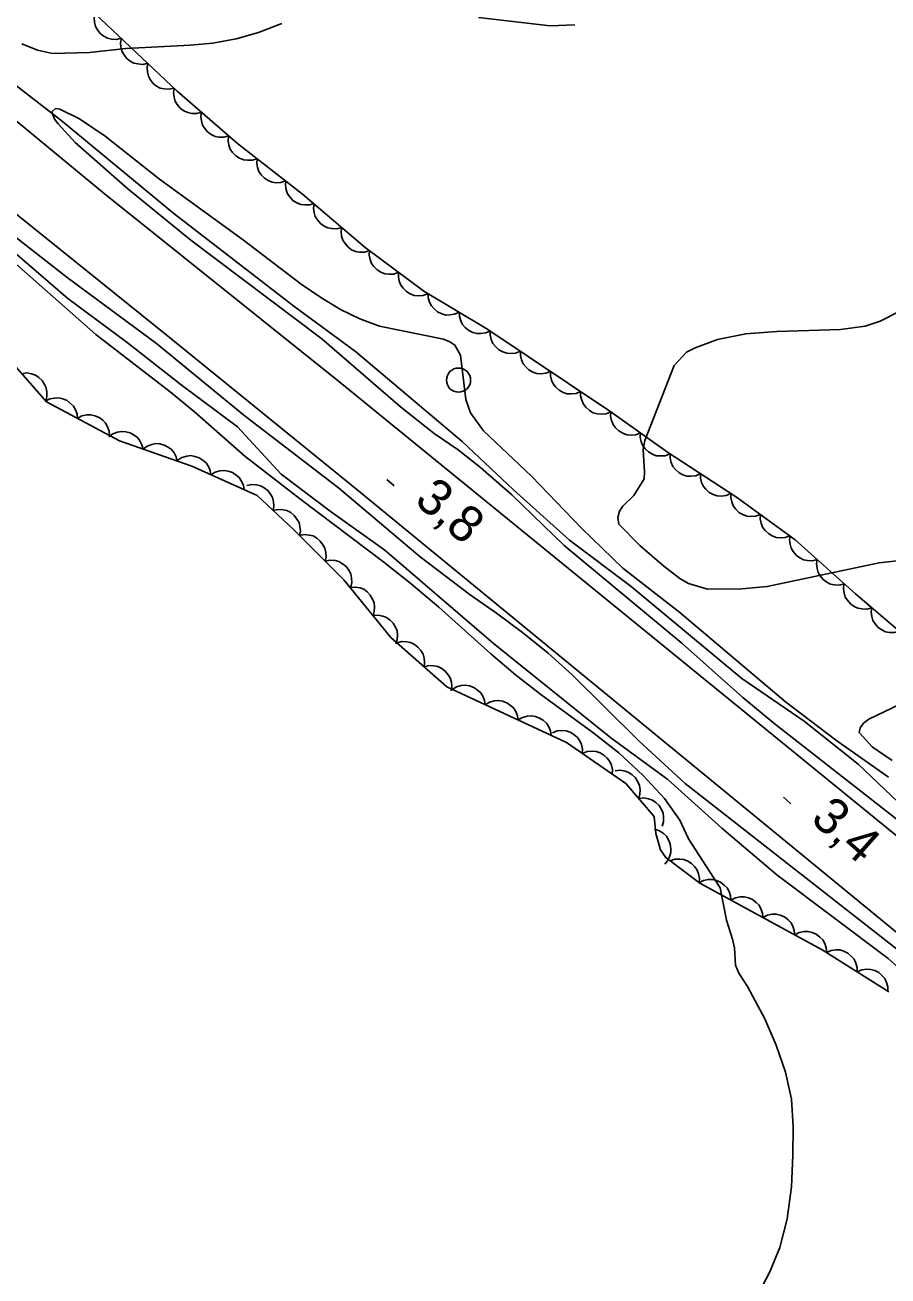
# Model space of a CAD drawing. Extents: x 336540 to 340074, y 5572036 to 5573747.
# Drawn here: x 337736 to 337807.3, y 5572665.8 to 5572769.2 of the extents above; entities that cross this region are included whole.
import ezdxf

# ---------------------------------------------------------------- set-up
doc = ezdxf.new("R2010")
doc.units = 0
for name, color, linetype in [('Niveau 19', 7, 'Continuous'), ('Niveau 2', 7, 'Continuous'), ('Niveau 3', 7, 'Continuous'), ('Niveau 36', 7, 'Continuous'), ('Niveau 4', 7, 'Continuous'), ('Niveau 44', 7, 'Continuous')]:
    doc.layers.add(name, color=color, linetype=linetype)

msp = doc.modelspace()

# ---------------------------------------------------------------- linework, layer by layer
at = {"layer": 'Niveau 19'}
for points in [[(337712.98, 5572779.69), (337742.53, 5572755.28), (337762.03, 5572739.67), (337829.49, 5572684.69), (337834.99, 5572680.09), (337837.06, 5572678.09), (337838.63, 5572676.37), (337840.01, 5572674.68), (337840.7, 5572673.65), (337841.53, 5572672.11), (337842.06, 5572670.79), (337842.65, 5572668.78), (337843.33, 5572665.9), (337843.76, 5572663.48), (337843.95, 5572661.91), (337845.85, 5572628.94), (337846.09, 5572622.43), (337846.3, 5572609.99)], [(337840.01, 5572610.15), (337840.02, 5572618.71), (337839.56, 5572633.17), (337838.94, 5572649.77), (337838.61, 5572655.32), (337838.28, 5572658.87), (337837.8, 5572663.03), (337837.47, 5572664.44), (337836.93, 5572666.1), (337835.96, 5572668.65), (337835.06, 5572670.62), (337834.43, 5572671.65), (337833.43, 5572672.85), (337830.87, 5572675.2), (337815.28, 5572688.25), (337763.4, 5572730.81), (337747.9, 5572743.42), (337733.2, 5572755.24)]]:
    msp.add_lwpolyline(points, dxfattribs=at)
at = {"layer": 'Niveau 2'}
for points in [[(337753.43, 5572768.07), (337755.28, 5572768.59), (337757.2, 5572769.34)], [(337773.45, 5572769.84), (337779.39, 5572769.13), (337781.41, 5572769.22)], [(337735.73, 5572767.66), (337737.01, 5572767.13), (337738.27, 5572766.86), (337741.32, 5572766.95), (337744.31, 5572767.28), (337749.64, 5572767.55), (337751.52, 5572767.72), (337753.43, 5572768.07)], [(337807.33, 5572707.05), (337802.97, 5572710.12), (337798.82, 5572713.28), (337790.1, 5572720.64), (337785.39, 5572724.33), (337781.96, 5572727.62), (337777.85, 5572731.93), (337773.87, 5572735.68), (337772.8, 5572737.16), (337772.42, 5572738.27), (337771.96, 5572741.91), (337771.51, 5572742.76), (337771.09, 5572743.03), (337770.56, 5572743.24), (337765.28, 5572744.32), (337763.66, 5572744.93), (337762.05, 5572745.71), (337760.42, 5572746.68), (337758.81, 5572747.8), (337754.04, 5572751.44), (337747.09, 5572756.48), (337742.6, 5572760.02), (337740.49, 5572761.46), (337738.87, 5572762.26), (337738.51, 5572762.31), (337738.21, 5572762.03), (337738.43, 5572761.43), (337738.72, 5572761.04), (337740.14, 5572759.51), (337744.48, 5572755.68), (337749.69, 5572751.42), (337760.52, 5572743.26), (337767.01, 5572737.64), (337769.79, 5572735.46), (337771.78, 5572734.09), (337773.63, 5572732.65), (337776.21, 5572730.39), (337780.53, 5572726.2), (337790.27, 5572718.13), (337795.3, 5572713.63), (337797.85, 5572711.52), (337808.72, 5572703.03)], [(337732.16, 5572752.15), (337741.83, 5572743.62), (337747.99, 5572738.88), (337749.98, 5572737.24), (337754.15, 5572733.57), (337758.77, 5572729.98), (337765.65, 5572724.82), (337767.91, 5572723.01), (337770.18, 5572721.1), (337774.47, 5572717.23), (337776.52, 5572715.51), (337778.61, 5572713.88), (337782.92, 5572710.74), (337785.06, 5572709.05), (337787.03, 5572707.21), (337788.82, 5572705.28), (337790.1, 5572703.48), (337790.81, 5572701.96), (337793.43, 5572697.9), (337793.94, 5572695.23), (337794.45, 5572693.66), (337794.6, 5572692.95), (337794.69, 5572691.5), (337794.97, 5572690.85), (337795.68, 5572689.75), (337797.12, 5572687.06), (337798.05, 5572684.89), (337798.83, 5572682.66), (337799.31, 5572680.43), (337799.46, 5572678.17), (337799.43, 5572675.8), (337799.31, 5572673.18), (337798.96, 5572670.54), (337798.35, 5572668.17), (337797.54, 5572666.15), (337795.08, 5572661.47)], [(337834.68, 5572670.73), (337833.7, 5572671.32), (337832.78, 5572672.12), (337831.39, 5572673.53), (337829.15, 5572675.56), (337822.51, 5572680.93), (337809.28, 5572691.86), (337790.55, 5572706.53), (337786.74, 5572710.01), (337781.21, 5572715.49), (337779.22, 5572717.29), (337777.1, 5572718.99), (337774.95, 5572720.6), (337772.78, 5572722.1), (337768.64, 5572725.25), (337761.9, 5572730.96), (337754.07, 5572736.95), (337746.84, 5572742.9), (337739.46, 5572748.35), (337734.53, 5572752.2)], [(337811.47, 5572747.19), (337806.66, 5572744.72), (337805.42, 5572744.33), (337803.36, 5572744.04), (337798.11, 5572743.87), (337795.54, 5572743.69), (337793.2, 5572743.22), (337791.35, 5572742.54), (337790.64, 5572742.17), (337789.62, 5572741.06), (337787.21, 5572734.86), (337787.06, 5572734.13), (337787.19, 5572732.24), (337787.14, 5572731.71), (337786.29, 5572730.32), (337785.4, 5572729.45), (337785.1, 5572729.03), (337784.96, 5572728.5), (337785.06, 5572727.95), (337786.78, 5572726.2), (337788.77, 5572724.47), (337790.11, 5572723.45), (337790.82, 5572723.04), (337792.39, 5572722.58), (337795.22, 5572722.6), (337797.32, 5572722.79), (337806.56, 5572724.77), (337809.02, 5572725.03)], [(337809.67, 5572713.74), (337805.71, 5572711.83), (337805.28, 5572711.5), (337805.01, 5572711.12), (337804.92, 5572710.73), (337805.98, 5572709.54), (337807.65, 5572708.41)]]:
    msp.add_lwpolyline(points, dxfattribs=at)
at = {"layer": 'Niveau 3'}
for p, q in [((337765.88, 5572731.65), (337766.5, 5572731.12)), ((337798.65, 5572705.38), (337799.26, 5572704.84))]:
    msp.add_line(p, q, dxfattribs=at)
at = {"layer": 'Niveau 36'}
msp.add_circle((337771.81, 5572739.86), 1, dxfattribs=at)
at = {"layer": 'Niveau 4'}
for points in [[(337729.89, 5572768.34), (337739.09, 5572761.24), (337748.28, 5572753.64), (337758.21, 5572745.96), (337763.29, 5572742.22), (337772.1, 5572734.8), (337776.34, 5572730.8), (337780.97, 5572726.62), (337786.08, 5572722.81), (337795.22, 5572715.2), (337800.36, 5572711.66), (337804.82, 5572708.13), (337809.23, 5572703.93), (337813.64, 5572700.01), (337823.13, 5572692.29), (337827.59, 5572688.36), (337832.21, 5572684.75), (337837.3, 5572680.55), (337841.94, 5572675.44), (337844.59, 5572671.21), (337845.74, 5572666.69), (337846.44, 5572655.54), (337847.27, 5572637.38)], [(337734.94, 5572750.56), (337739.53, 5572746.61), (337744.44, 5572742.97), (337748.88, 5572739.46), (337753.54, 5572735.99), (337757.16, 5572732.1), (337761.2, 5572729.03), (337765.73, 5572725.81), (337774.67, 5572718.12), (337784.4, 5572710.3), (337789.1, 5572706.85), (337793.58, 5572702.82), (337798.1, 5572698.98), (337807.3, 5572692.05), (337815.89, 5572684.39), (337820.34, 5572679.93), (337824.9, 5572675.6), (337829.59, 5572671.72), (337834.04, 5572667.26), (337835.89, 5572663.4), (337836.35, 5572659.23), (337837.12, 5572635.34)]]:
    msp.add_lwpolyline(points, dxfattribs=at)
at = {"layer": 'Niveau 44'}
for points in [[(337814.09, 5572714.13), (337804.61, 5572722.19), (337799.62, 5572726.67), (337794.77, 5572730.19), (337789.08, 5572733.9), (337784.3, 5572737.3), (337774.16, 5572744.11), (337768.95, 5572747.22), (337764.1, 5572750.82), (337758.93, 5572755.23), (337753.54, 5572759.43), (337748.57, 5572763.74), (337739.35, 5572772.45)], [(337743.95, 5572768.11), (337743.54, 5572768.02), (337743.13, 5572768.05), (337742.81, 5572768.12), (337742.5, 5572768.28), (337742.21, 5572768.51), (337741.98, 5572768.82), (337741.81, 5572769.1), (337741.73, 5572769.44), (337741.71, 5572769.81), (337741.77, 5572770.17)], [(337746.13, 5572766.05), (337745.72, 5572765.96), (337745.32, 5572765.99), (337744.99, 5572766.05), (337744.68, 5572766.22), (337744.39, 5572766.45), (337744.16, 5572766.76), (337744, 5572767.04), (337743.91, 5572767.38), (337743.89, 5572767.75), (337743.95, 5572768.11)], [(337748.31, 5572763.99), (337747.9, 5572763.9), (337747.5, 5572763.93), (337747.17, 5572763.99), (337746.86, 5572764.16), (337746.57, 5572764.39), (337746.34, 5572764.7), (337746.18, 5572764.98), (337746.1, 5572765.32), (337746.07, 5572765.69), (337746.13, 5572766.05)], [(337750.57, 5572762.01), (337750.16, 5572761.9), (337749.76, 5572761.91), (337749.43, 5572761.97), (337749.11, 5572762.12), (337748.82, 5572762.34), (337748.57, 5572762.64), (337748.39, 5572762.91), (337748.3, 5572763.25), (337748.26, 5572763.62), (337748.3, 5572763.97)], [(337752.83, 5572760.04), (337752.43, 5572759.94), (337752.02, 5572759.95), (337751.7, 5572760), (337751.38, 5572760.16), (337751.08, 5572760.38), (337750.84, 5572760.67), (337750.66, 5572760.94), (337750.56, 5572761.28), (337750.52, 5572761.65), (337750.57, 5572762.01)], [(337755.17, 5572758.16), (337754.77, 5572758.03), (337754.36, 5572758.03), (337754.04, 5572758.06), (337753.71, 5572758.2), (337753.4, 5572758.4), (337753.14, 5572758.68), (337752.95, 5572758.95), (337752.84, 5572759.28), (337752.78, 5572759.65), (337752.8, 5572760.01)], [(337757.53, 5572756.32), (337757.14, 5572756.19), (337756.73, 5572756.18), (337756.4, 5572756.22), (337756.08, 5572756.36), (337755.77, 5572756.56), (337755.51, 5572756.84), (337755.32, 5572757.1), (337755.2, 5572757.44), (337755.14, 5572757.8), (337755.17, 5572758.16)], [(337759.9, 5572754.47), (337759.5, 5572754.34), (337759.1, 5572754.34), (337758.77, 5572754.37), (337758.44, 5572754.51), (337758.13, 5572754.71), (337757.88, 5572755), (337757.68, 5572755.26), (337757.57, 5572755.59), (337757.51, 5572755.96), (337757.53, 5572756.32)], [(337762.15, 5572752.48), (337761.75, 5572752.37), (337761.34, 5572752.38), (337761.01, 5572752.44), (337760.7, 5572752.59), (337760.4, 5572752.8), (337760.15, 5572753.1), (337759.97, 5572753.37), (337759.87, 5572753.71), (337759.83, 5572754.07), (337759.87, 5572754.43)], [(337764.43, 5572750.54), (337764.03, 5572750.43), (337763.62, 5572750.44), (337763.3, 5572750.49), (337762.98, 5572750.64), (337762.68, 5572750.86), (337762.43, 5572751.15), (337762.25, 5572751.42), (337762.15, 5572751.76), (337762.11, 5572752.13), (337762.15, 5572752.48)], [(337766.86, 5572748.77), (337766.46, 5572748.63), (337766.06, 5572748.62), (337765.73, 5572748.65), (337765.4, 5572748.78), (337765.09, 5572748.97), (337764.82, 5572749.25), (337764.62, 5572749.51), (337764.5, 5572749.84), (337764.43, 5572750.2), (337764.45, 5572750.56)], [(337769.27, 5572746.98), (337768.87, 5572746.85), (337768.47, 5572746.83), (337768.14, 5572746.86), (337767.81, 5572746.99), (337767.5, 5572747.18), (337767.23, 5572747.46), (337767.03, 5572747.72), (337766.91, 5572748.05), (337766.84, 5572748.41), (337766.86, 5572748.77)], [(337771.86, 5572745.48), (337771.49, 5572745.3), (337771.08, 5572745.25), (337770.75, 5572745.24), (337770.42, 5572745.34), (337770.08, 5572745.5), (337769.79, 5572745.75), (337769.57, 5572745.99), (337769.41, 5572746.3), (337769.31, 5572746.66), (337769.29, 5572747.02)], [(337774.44, 5572743.94), (337774.06, 5572743.77), (337773.66, 5572743.71), (337773.33, 5572743.7), (337772.99, 5572743.8), (337772.66, 5572743.96), (337772.37, 5572744.21), (337772.14, 5572744.45), (337771.99, 5572744.76), (337771.89, 5572745.12), (337771.86, 5572745.48)], [(337732.7, 5572743.83), (337737.77, 5572738.06), (337743.81, 5572734.85), (337749.76, 5572732.74), (337755.18, 5572730.32), (337758.17, 5572727.51), (337762.34, 5572723.36), (337766.22, 5572718.58), (337770.84, 5572714.5), (337780.72, 5572709.92), (337785.64, 5572706.53), (337787.97, 5572703.79), (337788.12, 5572702.38), (337788.51, 5572701.03), (337788.93, 5572700.4), (337791.74, 5572698.28), (337801.85, 5572692.78), (337807.37, 5572689.3)], [(337776.92, 5572742.26), (337776.53, 5572742.1), (337776.13, 5572742.06), (337775.8, 5572742.08), (337775.47, 5572742.19), (337775.14, 5572742.37), (337774.87, 5572742.63), (337774.65, 5572742.88), (337774.52, 5572743.21), (337774.43, 5572743.57), (337774.43, 5572743.93)], [(337779.41, 5572740.58), (337779.03, 5572740.43), (337778.62, 5572740.39), (337778.29, 5572740.4), (337777.96, 5572740.52), (337777.63, 5572740.7), (337777.36, 5572740.96), (337777.14, 5572741.21), (337777.01, 5572741.53), (337776.92, 5572741.9), (337776.92, 5572742.26)], [(337735.72, 5572740.39), (337736.13, 5572740.45), (337736.53, 5572740.38), (337736.85, 5572740.28), (337737.14, 5572740.08), (337737.41, 5572739.83), (337737.61, 5572739.5), (337737.75, 5572739.21), (337737.8, 5572738.86), (337737.79, 5572738.49), (337737.7, 5572738.14)], [(337781.9, 5572738.91), (337781.52, 5572738.75), (337781.11, 5572738.72), (337780.78, 5572738.73), (337780.45, 5572738.85), (337780.12, 5572739.02), (337779.85, 5572739.29), (337779.64, 5572739.54), (337779.5, 5572739.86), (337779.41, 5572740.22), (337779.41, 5572740.58)], [(337737.68, 5572738.11), (337738.04, 5572738.31), (337738.44, 5572738.38), (337738.77, 5572738.4), (337739.12, 5572738.32), (337739.46, 5572738.18), (337739.76, 5572737.94), (337740, 5572737.72), (337740.16, 5572737.41), (337740.29, 5572737.06), (337740.32, 5572736.7)], [(337784.39, 5572737.24), (337784.01, 5572737.08), (337783.6, 5572737.04), (337783.27, 5572737.06), (337782.94, 5572737.17), (337782.62, 5572737.35), (337782.34, 5572737.62), (337782.13, 5572737.86), (337781.99, 5572738.19), (337781.9, 5572738.55), (337781.9, 5572738.91)], [(337786.84, 5572735.5), (337786.45, 5572735.35), (337786.04, 5572735.32), (337785.71, 5572735.35), (337785.38, 5572735.47), (337785.06, 5572735.66), (337784.79, 5572735.93), (337784.59, 5572736.18), (337784.46, 5572736.51), (337784.38, 5572736.87), (337784.39, 5572737.23)], [(337740.32, 5572736.7), (337740.69, 5572736.9), (337741.09, 5572736.98), (337741.42, 5572737), (337741.77, 5572736.92), (337742.11, 5572736.77), (337742.41, 5572736.54), (337742.65, 5572736.31), (337742.81, 5572736), (337742.94, 5572735.65), (337742.97, 5572735.29)], [(337742.92, 5572735.17), (337743.25, 5572735.41), (337743.64, 5572735.55), (337743.96, 5572735.62), (337744.31, 5572735.59), (337744.67, 5572735.5), (337745, 5572735.31), (337745.27, 5572735.12), (337745.48, 5572734.84), (337745.65, 5572734.51), (337745.75, 5572734.16)], [(337789.28, 5572733.76), (337788.89, 5572733.61), (337788.48, 5572733.59), (337788.15, 5572733.61), (337787.83, 5572733.73), (337787.51, 5572733.92), (337787.24, 5572734.19), (337787.03, 5572734.44), (337786.9, 5572734.77), (337786.83, 5572735.14), (337786.84, 5572735.5)], [(337745.75, 5572734.16), (337746.08, 5572734.41), (337746.46, 5572734.55), (337746.79, 5572734.62), (337747.14, 5572734.59), (337747.5, 5572734.49), (337747.83, 5572734.31), (337748.1, 5572734.12), (337748.31, 5572733.84), (337748.48, 5572733.51), (337748.57, 5572733.16)], [(337748.61, 5572733.25), (337748.96, 5572733.47), (337749.36, 5572733.58), (337749.68, 5572733.62), (337750.03, 5572733.56), (337750.38, 5572733.44), (337750.7, 5572733.23), (337750.95, 5572733.02), (337751.14, 5572732.73), (337751.29, 5572732.38), (337751.35, 5572732.03)], [(337791.8, 5572732.13), (337791.41, 5572731.96), (337791.01, 5572731.92), (337790.68, 5572731.93), (337790.35, 5572732.04), (337790.02, 5572732.22), (337789.74, 5572732.48), (337789.52, 5572732.72), (337789.38, 5572733.05), (337789.29, 5572733.41), (337789.29, 5572733.77)], [(337751.35, 5572732.03), (337751.7, 5572732.25), (337752.1, 5572732.36), (337752.42, 5572732.4), (337752.77, 5572732.34), (337753.12, 5572732.22), (337753.44, 5572732.01), (337753.69, 5572731.8), (337753.88, 5572731.5), (337754.03, 5572731.16), (337754.09, 5572730.81)], [(337794.31, 5572730.49), (337793.93, 5572730.33), (337793.52, 5572730.28), (337793.19, 5572730.29), (337792.86, 5572730.4), (337792.53, 5572730.58), (337792.25, 5572730.84), (337792.04, 5572731.08), (337791.9, 5572731.41), (337791.81, 5572731.77), (337791.8, 5572732.13)], [(337754.31, 5572731.14), (337754.72, 5572731.23), (337755.12, 5572731.2), (337755.45, 5572731.13), (337755.75, 5572730.97), (337756.04, 5572730.74), (337756.28, 5572730.43), (337756.44, 5572730.15), (337756.53, 5572729.81), (337756.55, 5572729.44), (337756.49, 5572729.08)], [(337796.76, 5572728.75), (337796.36, 5572728.61), (337795.96, 5572728.58), (337795.63, 5572728.61), (337795.3, 5572728.74), (337794.98, 5572728.93), (337794.72, 5572729.2), (337794.51, 5572729.46), (337794.39, 5572729.79), (337794.32, 5572730.15), (337794.33, 5572730.51)], [(337756.49, 5572729.08), (337756.9, 5572729.18), (337757.31, 5572729.15), (337757.63, 5572729.08), (337757.94, 5572728.91), (337758.23, 5572728.68), (337758.46, 5572728.38), (337758.63, 5572728.1), (337758.71, 5572727.76), (337758.74, 5572727.39), (337758.68, 5572727.03)], [(337799.18, 5572726.99), (337798.79, 5572726.84), (337798.39, 5572726.82), (337798.06, 5572726.85), (337797.73, 5572726.98), (337797.41, 5572727.17), (337797.14, 5572727.44), (337796.94, 5572727.7), (337796.82, 5572728.03), (337796.74, 5572728.39), (337796.76, 5572728.75)], [(337758.67, 5572727.02), (337759.08, 5572727.1), (337759.48, 5572727.05), (337759.8, 5572726.98), (337760.11, 5572726.8), (337760.39, 5572726.56), (337760.61, 5572726.25), (337760.77, 5572725.97), (337760.85, 5572725.62), (337760.86, 5572725.25), (337760.79, 5572724.9)], [(337801.45, 5572725.03), (337801.05, 5572724.92), (337800.64, 5572724.95), (337800.32, 5572725.01), (337800, 5572725.17), (337799.71, 5572725.39), (337799.47, 5572725.69), (337799.29, 5572725.96), (337799.2, 5572726.3), (337799.17, 5572726.67), (337799.22, 5572727.03)], [(337760.79, 5572724.9), (337761.2, 5572724.98), (337761.61, 5572724.94), (337761.93, 5572724.86), (337762.23, 5572724.68), (337762.52, 5572724.45), (337762.74, 5572724.14), (337762.9, 5572723.85), (337762.97, 5572723.51), (337762.99, 5572723.14), (337762.92, 5572722.78)], [(337803.68, 5572723.02), (337803.28, 5572722.92), (337802.87, 5572722.94), (337802.55, 5572723), (337802.23, 5572723.16), (337801.94, 5572723.38), (337801.7, 5572723.68), (337801.53, 5572723.96), (337801.44, 5572724.3), (337801.4, 5572724.67), (337801.45, 5572725.03)], [(337762.86, 5572722.72), (337763.27, 5572722.76), (337763.67, 5572722.68), (337763.98, 5572722.57), (337764.27, 5572722.36), (337764.52, 5572722.09), (337764.71, 5572721.76), (337764.84, 5572721.46), (337764.87, 5572721.11), (337764.85, 5572720.74), (337764.75, 5572720.4)], [(337805.95, 5572721.05), (337805.54, 5572720.94), (337805.14, 5572720.95), (337804.81, 5572721), (337804.49, 5572721.15), (337804.19, 5572721.37), (337803.95, 5572721.66), (337803.76, 5572721.93), (337803.67, 5572722.27), (337803.62, 5572722.64), (337803.66, 5572723)], [(337808.23, 5572719.11), (337807.83, 5572719), (337807.42, 5572719.01), (337807.1, 5572719.06), (337806.78, 5572719.21), (337806.48, 5572719.42), (337806.23, 5572719.72), (337806.05, 5572719.99), (337805.95, 5572720.33), (337805.91, 5572720.7), (337805.95, 5572721.05)], [(337764.75, 5572720.4), (337765.16, 5572720.43), (337765.56, 5572720.35), (337765.87, 5572720.24), (337766.16, 5572720.03), (337766.41, 5572719.76), (337766.6, 5572719.43), (337766.73, 5572719.13), (337766.77, 5572718.78), (337766.74, 5572718.41), (337766.64, 5572718.07)], [(337766.72, 5572718.14), (337767.12, 5572718.25), (337767.53, 5572718.23), (337767.85, 5572718.17), (337768.17, 5572718.01), (337768.46, 5572717.79), (337768.7, 5572717.5), (337768.88, 5572717.22), (337768.97, 5572716.88), (337769.01, 5572716.51), (337768.96, 5572716.16)], [(337768.96, 5572716.16), (337769.37, 5572716.26), (337769.78, 5572716.24), (337770.1, 5572716.19), (337770.42, 5572716.03), (337770.71, 5572715.81), (337770.95, 5572715.51), (337771.13, 5572715.24), (337771.22, 5572714.9), (337771.26, 5572714.53), (337771.21, 5572714.17)], [(337771.29, 5572714.29), (337771.65, 5572714.51), (337772.04, 5572714.61), (337772.37, 5572714.64), (337772.72, 5572714.58), (337773.07, 5572714.46), (337773.38, 5572714.24), (337773.63, 5572714.03), (337773.81, 5572713.73), (337773.96, 5572713.38), (337774.01, 5572713.03)], [(337774.01, 5572713.03), (337774.37, 5572713.24), (337774.77, 5572713.34), (337775.09, 5572713.38), (337775.44, 5572713.32), (337775.79, 5572713.19), (337776.1, 5572712.98), (337776.35, 5572712.77), (337776.54, 5572712.47), (337776.68, 5572712.12), (337776.74, 5572711.77)], [(337776.74, 5572711.77), (337777.09, 5572711.98), (337777.49, 5572712.08), (337777.82, 5572712.12), (337778.16, 5572712.06), (337778.51, 5572711.93), (337778.83, 5572711.72), (337779.07, 5572711.5), (337779.26, 5572711.2), (337779.4, 5572710.86), (337779.46, 5572710.51)], [(337779.57, 5572710.71), (337779.96, 5572710.86), (337780.37, 5572710.89), (337780.7, 5572710.88), (337781.03, 5572710.76), (337781.35, 5572710.57), (337781.63, 5572710.31), (337781.83, 5572710.06), (337781.97, 5572709.73), (337782.05, 5572709.37), (337782.04, 5572709.01)], [(337782.04, 5572709.01), (337782.43, 5572709.16), (337782.84, 5572709.19), (337783.17, 5572709.17), (337783.5, 5572709.05), (337783.82, 5572708.87), (337784.1, 5572708.6), (337784.3, 5572708.35), (337784.44, 5572708.03), (337784.52, 5572707.67), (337784.51, 5572707.31)], [(337784.75, 5572707.57), (337785.17, 5572707.62), (337785.57, 5572707.54), (337785.88, 5572707.44), (337786.17, 5572707.24), (337786.43, 5572706.98), (337786.63, 5572706.65), (337786.77, 5572706.35), (337786.81, 5572706), (337786.79, 5572705.63), (337786.7, 5572705.29)], [(337786.7, 5572705.29), (337787.11, 5572705.33), (337787.51, 5572705.26), (337787.83, 5572705.15), (337788.12, 5572704.95), (337788.38, 5572704.69), (337788.57, 5572704.36), (337788.71, 5572704.07), (337788.75, 5572703.72), (337788.74, 5572703.35), (337788.64, 5572703)], [(337788.01, 5572702.75), (337788.41, 5572702.62), (337788.75, 5572702.39), (337788.99, 5572702.16), (337789.17, 5572701.86), (337789.3, 5572701.52), (337789.35, 5572701.13), (337789.35, 5572700.81), (337789.24, 5572700.47), (337789.08, 5572700.14), (337788.85, 5572699.86)], [(337789.29, 5572700.13), (337789.69, 5572700.26), (337790.1, 5572700.27), (337790.42, 5572700.24), (337790.75, 5572700.11), (337791.06, 5572699.91), (337791.33, 5572699.63), (337791.52, 5572699.37), (337791.64, 5572699.04), (337791.71, 5572698.68), (337791.69, 5572698.32)], [(337791.68, 5572698.31), (337792.05, 5572698.5), (337792.45, 5572698.58), (337792.78, 5572698.59), (337793.13, 5572698.51), (337793.46, 5572698.36), (337793.77, 5572698.12), (337794, 5572697.9), (337794.17, 5572697.59), (337794.28, 5572697.24), (337794.32, 5572696.88)], [(337794.32, 5572696.88), (337794.69, 5572697.07), (337795.09, 5572697.14), (337795.42, 5572697.16), (337795.76, 5572697.08), (337796.1, 5572696.93), (337796.4, 5572696.69), (337796.64, 5572696.46), (337796.8, 5572696.15), (337796.92, 5572695.8), (337796.95, 5572695.44)], [(337796.95, 5572695.44), (337797.33, 5572695.64), (337797.73, 5572695.71), (337798.06, 5572695.73), (337798.4, 5572695.64), (337798.74, 5572695.49), (337799.04, 5572695.26), (337799.27, 5572695.03), (337799.44, 5572694.72), (337799.55, 5572694.37), (337799.59, 5572694.01)], [(337799.59, 5572694.01), (337799.96, 5572694.2), (337800.36, 5572694.28), (337800.69, 5572694.29), (337801.03, 5572694.21), (337801.37, 5572694.06), (337801.67, 5572693.82), (337801.91, 5572693.6), (337802.07, 5572693.29), (337802.19, 5572692.93), (337802.23, 5572692.58)], [(337802.21, 5572692.55), (337802.59, 5572692.72), (337803, 5572692.77), (337803.33, 5572692.76), (337803.66, 5572692.66), (337803.99, 5572692.49), (337804.28, 5572692.23), (337804.5, 5572691.99), (337804.64, 5572691.67), (337804.74, 5572691.31), (337804.75, 5572690.95)], [(337804.75, 5572690.95), (337805.13, 5572691.12), (337805.54, 5572691.17), (337805.87, 5572691.16), (337806.2, 5572691.06), (337806.53, 5572690.89), (337806.82, 5572690.63), (337807.03, 5572690.39), (337807.18, 5572690.07), (337807.27, 5572689.71), (337807.29, 5572689.35)]]:
    msp.add_lwpolyline(points, dxfattribs=at)

# ---------------------------------------------------------------- texts
at = {"layer": 'Niveau 3'}
for s, rotation, p in [('3,8    ', 319.8307, (337768.06, 5572729.75)), ('3,4    ', 318.3835, (337800.8, 5572703.45))]:
    msp.add_text(s, height=3, rotation=rotation, dxfattribs=at).set_placement(p)

doc.saveas('drawing.dxf')
